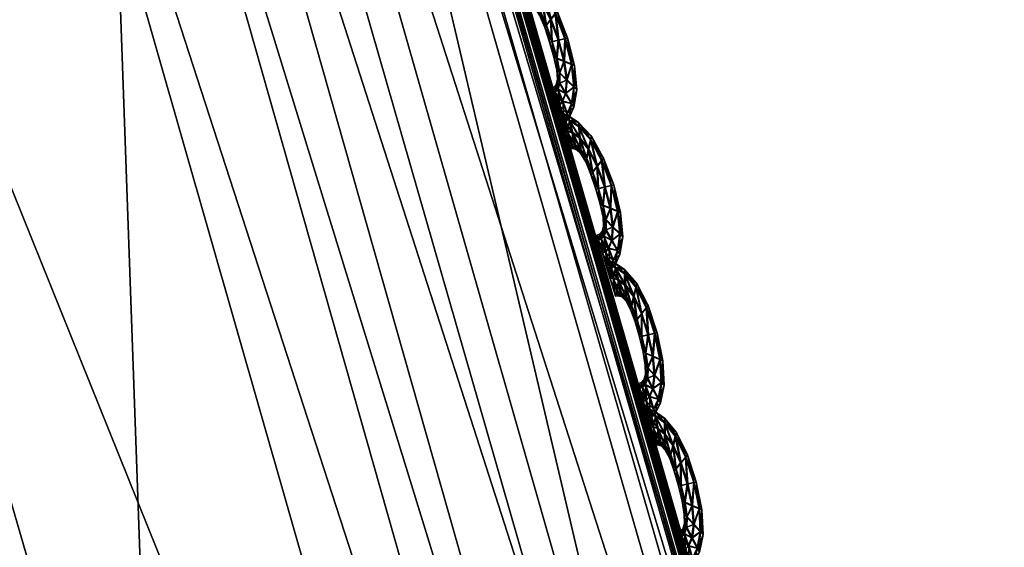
# Model space of a CAD drawing. Extents: x -7.4 to 7.4, y -11.5 to 9.8.
# Tile 441 of 469: x 6.716 to 7.089, y 3.988 to 4.188. Entities that reach past the tile are written whole.
import ezdxf

# ---------------------------------------------------------------- set-up
doc = ezdxf.new("R2010")
doc.units = 0
doc.header["$MEASUREMENT"] = 0
for name, color, linetype in [('A-FURN-3-ST', 150, 'Continuous'), ('A-FURN-3-ST-SEAM', 130, 'Continuous'), ('A-FURN-3-ST-SI', 160, 'Continuous')]:
    doc.layers.add(name, color=color, linetype=linetype)

msp = doc.modelspace()

# ---------------------------------------------------------------- meshes
at = {"layer": 'A-FURN-3-ST'}
mesh = msp.add_polyface(dxfattribs=at)
corners = [(5.54237, 6.88314, 1.00121), (5.99414, 6.19006, 1.00136), (5.78234, 6.18529, 0.61819), (5.34537, 6.87803, 0.61819), (6.39632, 5.42196, 1.00167), (6.17131, 5.41772, 0.61819), (6.74132, 4.55996, 1.00205), (6.50499, 4.5563, 0.61819), (7.02166, 3.58544, 1.00247), (6.77614, 3.58244, 0.61819), (7.22977, 2.47974, 1.00292), (6.97746, 2.47748, 0.61819), (1.9613, 4.55444, 0.55836), (1.95568, 5.41558, 0.55836), (2.64354, 5.41558, 0.55836), (2.68838, 4.55444, 0.55836), (1.94915, 6.18294, 0.55836), (2.59126, 6.18294, 0.55836), (2.53254, 6.87548, 0.55836), (1.98639, 2.47636, 0.55836), (1.96798, 3.58091, 0.55836), (2.72779, 3.58091, 0.55836), (2.77575, 2.47636, 0.55836), (5.63821, 5.41586, 0.56582), (5.28589, 6.18323, 0.56582), (4.78216, 5.41558, 0.55836), (4.50574, 6.18294, 0.55836), (5.94043, 4.55469, 0.56582), (5.01933, 4.55444, 0.55836), (4.89012, 6.87581, 0.56582), (4.19521, 6.87548, 0.55836), (6.18611, 3.58112, 0.56582), (5.21276, 3.58091, 0.55836), (6.36909, 2.47649, 0.56582), (5.36104, 2.47636, 0.55836), (3.92714, 3.58091, 0.55836), (3.81436, 4.55444, 0.55836), (4.02429, 2.47636, 0.55836), (3.67822, 5.41558, 0.55836), (3.5195, 6.18294, 0.55836), (3.34122, 6.87548, 0.55836)]
mesh.append_faces([[corners[k] for k in face] for face in [(0, 1, 2), (2, 3, 0), (1, 4, 5), (5, 2, 1), (4, 6, 7), (7, 5, 4), (6, 8, 9), (9, 7, 6), (8, 10, 11), (11, 9, 8), (2, 5, 23), (23, 24, 2), (24, 23, 25), (25, 26, 24), (23, 27, 28), (28, 25, 23), (5, 7, 27), (27, 23, 5), (29, 24, 26), (26, 30, 29), (3, 2, 24), (24, 29, 3), (7, 9, 31), (31, 27, 7), (27, 31, 32), (32, 28, 27), (31, 33, 34), (34, 32, 31), (9, 11, 33), (33, 31, 9), (28, 32, 35), (35, 36, 28), (32, 34, 37), (37, 35, 32), (26, 25, 38), (38, 39, 26), (25, 28, 36), (36, 38, 25), (30, 26, 39), (39, 40, 30)]])
mesh.append_faces([[corners[k] for k in face] for face in [(12, 13, 14), (14, 15, 12), (13, 16, 17), (17, 14, 13), (18, 17, 16), (19, 20, 21), (21, 22, 19), (20, 12, 15), (15, 21, 20), (21, 15, 36), (22, 21, 35), (14, 17, 39), (15, 14, 38), (17, 18, 40)]], dxfattribs={"vtx0": -1, "vtx1": -1, "vtx2": -1})
mesh.append_faces([[corners[k] for k in face] for face in [(36, 35, 21), (35, 37, 22), (39, 38, 14), (38, 36, 15), (40, 39, 17)]], dxfattribs={"vtx1": -1, "vtx2": -1})
mesh = msp.add_polyface(dxfattribs=at)
corners = [(6.45184, 5.42637, 17.6393), (6.79807, 4.56379, 17.6574), (6.79668, 4.56309, 17.65086), (6.45062, 5.42559, 17.63272), (6.45394, 5.42764, 17.65055), (6.8004, 4.56486, 17.66862), (7.07785, 3.58804, 17.67147), (7.0794, 3.58857, 17.67801), (6.9847, 3.54613, 17.73145), (6.7103, 4.51212, 17.71072), (6.67958, 4.4853, 17.80124), (7.00496, 3.55693, 17.71331), (6.72973, 4.52527, 17.69243), (6.37258, 5.36654, 17.69227), (6.34056, 5.33548, 17.78363), (6.39098, 5.38179, 17.67398), (6.75933, 4.54208, 17.69627), (6.41749, 5.40128, 17.67805), (6.78762, 4.55773, 17.69813), (6.44258, 5.41936, 17.68018), (7.03709, 3.57077, 17.71688), (7.06796, 3.58363, 17.71852), (6.79973, 4.56441, 17.68592), (6.45335, 5.42711, 17.66793), (7.08193, 3.58948, 17.66063), (6.8004, 4.56486, 17.64002), (6.79807, 4.56375, 17.64512), (7.0794, 3.58857, 17.66573), (5.7324, 4.35704, 18.28649), (6.31381, 4.37979, 18.18335), (5.98163, 5.21332, 18.16855), (5.97791, 3.41878, 18.30528), (7.08122, 3.58911, 17.70631), (7.08193, 3.58948, 17.68916), (6.45184, 5.42637, 17.62701), (6.45394, 5.42764, 17.62188), (6.58892, 4.43195, 17.99041), (6.24843, 5.27372, 17.97447), (6.58374, 3.43745, 18.20039), (6.95502, 3.52409, 17.82101)]
mesh.append_faces([[corners[k] for k in face] for face in [(0, 1, 2), (2, 3, 0), (4, 5, 1), (1, 0, 4), (6, 2, 1), (7, 1, 5), (8, 9, 10), (11, 12, 9), (9, 13, 14), (14, 10, 9), (12, 15, 13), (13, 9, 12), (16, 17, 15), (15, 12, 16), (18, 19, 17), (17, 16, 18), (20, 16, 12), (21, 18, 16), (22, 23, 19), (19, 18, 22), (5, 4, 23), (23, 22, 5), (24, 25, 26), (27, 26, 2), (28, 29, 30), (29, 28, 31), (32, 22, 18), (33, 5, 22), (34, 26, 25), (25, 35, 34), (3, 2, 26), (26, 34, 3), (29, 36, 37), (37, 30, 29), (37, 36, 10), (10, 14, 37), (36, 29, 38), (39, 10, 36)]])
mesh = msp.add_polyface(dxfattribs=at)
corners = [(6.79807, 4.56379, 17.6574), (7.0794, 3.58857, 17.67801), (7.07785, 3.58804, 17.67147), (7.28822, 2.48213, 17.70076), (7.2866, 2.48172, 17.69421), (7.08193, 3.58948, 17.68916), (7.29095, 2.48279, 17.71179), (6.8004, 4.56486, 17.66862), (7.41549, 1.23692, 17.70604), (7.29095, 2.48279, 17.68338), (7.28822, 2.48213, 17.68847), (7.41268, 1.23647, 17.71114), (7.33104, 1.22143, 17.75876), (7.20927, 2.45827, 17.73616), (7.18842, 2.45016, 17.75415), (6.9847, 3.54613, 17.73145), (6.95502, 3.52409, 17.82101), (7.15953, 2.43355, 17.84258), (7.00496, 3.55693, 17.71331), (7.24331, 2.4687, 17.73947), (7.03709, 3.57077, 17.71688), (6.72973, 4.52527, 17.69243), (6.75933, 4.54208, 17.69627), (7.06796, 3.58363, 17.71852), (7.27612, 2.47838, 17.74092), (7.36618, 1.22802, 17.76191), (7.40014, 1.23412, 17.7632), (6.79807, 4.56375, 17.64512), (7.0794, 3.58857, 17.66573), (7.08193, 3.58948, 17.66063), (6.79668, 4.56309, 17.65086), (7.4147, 1.23672, 17.75115), (7.29016, 2.4825, 17.72878), (7.41549, 1.23692, 17.73434), (7.08122, 3.58911, 17.70631), (6.78762, 4.55773, 17.69813), (6.79973, 4.56441, 17.68592), (7.41098, 1.23622, 17.71684), (7.41268, 1.23647, 17.72338), (6.86558, 3.4803, 18.00832), (7.07097, 2.40055, 18.02776)]
mesh.append_faces([[corners[k] for k in face] for face in [(0, 1, 2), (1, 3, 4), (4, 2, 1), (5, 6, 3), (3, 1, 5), (7, 5, 1), (8, 9, 10), (11, 10, 4), (12, 13, 14), (14, 15, 16), (16, 17, 14), (13, 18, 15), (15, 14, 13), (19, 20, 18), (18, 13, 19), (21, 18, 20), (22, 20, 23), (24, 23, 20), (20, 19, 24), (25, 19, 13), (26, 24, 19), (27, 28, 29), (28, 10, 9), (9, 29, 28), (2, 4, 10), (10, 28, 2), (30, 2, 28), (31, 32, 24), (33, 6, 32), (32, 34, 23), (23, 24, 32), (35, 23, 34), (36, 34, 5), (6, 5, 34), (34, 32, 6), (37, 4, 3), (38, 3, 6), (39, 40, 17), (17, 16, 39)]])
mesh = msp.add_polyface(dxfattribs=at)
corners = [(6.67958, 4.4853, 17.80124), (6.95502, 3.52409, 17.82101), (6.9847, 3.54613, 17.73145), (6.7103, 4.51212, 17.71072), (7.00496, 3.55693, 17.71331), (1.81614, 1.15452, 18.50362), (2.63459, 1.15452, 18.48129), (2.5653, 2.35222, 18.46285), (1.8776, -0.14338, 18.50985), (1.75749, 3.41611, 18.46338), (2.51734, 3.41611, 18.44041), (2.47789, 4.35379, 18.41637), (1.77593, 2.35222, 18.4857), (5.27766, -0.14338, 18.40234), (6.2829, -0.14293, 18.34951), (6.27099, 1.15576, 18.34198), (5.24909, 1.15452, 18.39515), (6.16078, 2.35424, 18.32502), (5.15055, 2.35222, 18.37723), (6.90353, 1.16466, 18.23564), (6.78414, 2.36829, 18.2186), (6.9137, -0.13967, 18.24374), (5.97791, 3.41878, 18.30528), (5.00227, 3.41611, 18.35533), (5.7324, 4.35704, 18.28649), (6.58374, 3.43745, 18.20039), (6.31381, 4.37979, 18.18335), (3.8138, 2.35222, 18.42348), (3.71665, 3.41611, 18.40089), (3.60387, 4.35379, 18.37781), (4.80883, 4.35379, 18.33388), (2.72118, -0.14338, 18.48772), (3.9664, -0.14338, 18.44877), (3.90098, 1.15452, 18.44197), (7.07097, 2.40055, 18.02776), (6.86558, 3.4803, 18.00832), (6.58892, 4.43195, 17.99041)]
mesh.append_faces([[corners[k] for k in face] for face in [(0, 1, 2), (3, 2, 4), (5, 6, 7), (6, 5, 8), (9, 10, 11), (12, 7, 10), (13, 14, 15), (15, 16, 13), (16, 15, 17), (17, 18, 16), (15, 19, 20), (20, 17, 15), (14, 21, 19), (19, 15, 14), (18, 17, 22), (22, 23, 18), (23, 22, 24), (22, 25, 26), (17, 20, 25), (25, 22, 17), (7, 27, 28), (28, 10, 7), (10, 28, 29), (28, 23, 30), (27, 18, 23), (23, 28, 27), (31, 32, 33), (33, 6, 31), (6, 33, 27), (27, 7, 6), (33, 16, 18), (18, 27, 33), (32, 13, 16), (16, 33, 32), (20, 34, 35), (35, 25, 20), (25, 35, 36), (36, 35, 1), (34, 20, 19)]])
at = {"layer": 'A-FURN-3-ST-SEAM'}
mesh = msp.add_polyface(dxfattribs=at)
corners = [(6.91477, 4.19797, 17.66204), (6.91904, 4.19022, 17.66223), (6.91726, 4.18796, 17.66352), (6.92015, 4.18013, 17.66371), (6.9198, 4.19109, 17.65884), (6.91398, 4.19443, 17.66337), (6.9177, 4.17951, 17.66246), (6.92265, 4.18071, 17.66246), (6.92368, 4.18099, 17.65907), (6.91517, 4.19933, 17.65862), (6.91038, 4.20291, 17.66185), (6.91556, 4.18573, 17.6623), (6.91952, 4.17325, 17.66257), (6.92229, 4.1721, 17.66387), (6.92284, 4.18079, 17.65572), (6.91924, 4.19026, 17.6555), (6.91065, 4.19859, 17.66326), (6.91327, 4.19088, 17.66219), (6.91687, 4.17935, 17.65907), (6.91501, 4.18491, 17.65896), (6.92514, 4.17098, 17.66265), (6.92629, 4.17057, 17.6593), (6.9253, 4.17102, 17.65592), (6.91497, 4.19805, 17.65531), (6.91034, 4.20456, 17.65843), (6.90673, 4.20543, 17.66173), (6.91307, 4.18961, 17.65884), (6.91853, 4.1737, 17.65919), (6.92059, 4.16777, 17.66265), (6.92328, 4.16505, 17.66398), (6.92253, 4.17218, 17.65459), (6.92039, 4.18021, 17.65443), (6.9175, 4.18804, 17.65428), (6.90784, 4.20069, 17.66314), (6.91101, 4.19426, 17.66211), (6.91121, 4.19265, 17.65877), (6.91572, 4.18581, 17.65557), (6.9179, 4.17959, 17.65572), (6.91346, 4.19097, 17.65546), (6.92605, 4.16237, 17.66276), (6.92715, 4.16138, 17.65945), (6.92621, 4.16246, 17.65603), (6.92352, 4.16517, 17.65474), (6.91426, 4.19451, 17.65413), (6.91058, 4.203, 17.65512), (6.90638, 4.2072, 17.65831), (6.90456, 4.20617, 17.6617), (6.91117, 4.1943, 17.65538), (6.91968, 4.17329, 17.65584), (6.91964, 4.16884, 17.65926), (6.92059, 4.16386, 17.66272), (6.92284, 4.15998, 17.66406), (6.92075, 4.16785, 17.65592), (6.90408, 4.20802, 17.65827), (6.90603, 4.20127, 17.66311), (6.90903, 4.19595, 17.66204), (6.90955, 4.19422, 17.65873), (6.90923, 4.19603, 17.65531), (6.91089, 4.19867, 17.65398), (6.92514, 4.15615, 17.66288), (6.92609, 4.15475, 17.65953), (6.92534, 4.15623, 17.65614), (6.92308, 4.1601, 17.65481), (6.92078, 4.16394, 17.65599), (6.90694, 4.20547, 17.655), (6.90476, 4.20621, 17.65497), (6.90282, 4.20786, 17.65824), (6.90329, 4.206, 17.6617), (6.90808, 4.20073, 17.6539), (6.91983, 4.16534, 17.6593), (6.91991, 4.16151, 17.66276), (6.92166, 4.15693, 17.66409), (6.90345, 4.20609, 17.65497), (6.9048, 4.20114, 17.66311), (6.90757, 4.19645, 17.662), (6.9082, 4.19463, 17.65869), (6.90773, 4.19649, 17.65527), (6.92347, 4.15236, 17.66291), (6.92427, 4.15071, 17.65957), (6.92368, 4.15244, 17.65618), (6.92189, 4.15702, 17.65485), (6.92007, 4.16159, 17.65603), (6.91932, 4.16328, 17.65934), (6.90626, 4.20135, 17.65386), (6.90503, 4.20118, 17.65386), (6.91893, 4.16044, 17.66276), (6.92047, 4.15557, 17.66409), (6.90638, 4.19624, 17.662), (6.90705, 4.19447, 17.65869), (6.90654, 4.19632, 17.65527), (6.91841, 4.16229, 17.65934), (6.92209, 4.15075, 17.66291), (6.92276, 4.14898, 17.6596), (6.92225, 4.15084, 17.65618), (6.9207, 4.1557, 17.65485), (6.91908, 4.16052, 17.65603), (6.9173, 4.16192, 17.65934), (6.91782, 4.16007, 17.66276), (6.91932, 4.15516, 17.66409), (6.91798, 4.16015, 17.65603), (6.9209, 4.1503, 17.66291), (6.92158, 4.14849, 17.6596), (6.92106, 4.15038, 17.65618), (6.91956, 4.15528, 17.65485)]
mesh.append_faces([[corners[k] for k in face] for face in [(2, 1, 0), (1, 2, 3), (0, 1, 4), (0, 5, 2), (6, 3, 2), (3, 7, 1), (8, 4, 1), (4, 9, 0), (5, 0, 10), (11, 2, 5), (3, 6, 12), (2, 11, 6), (7, 3, 13), (1, 7, 8), (4, 8, 14), (9, 4, 15), (10, 0, 9), (10, 16, 5), (5, 17, 11), (12, 6, 18), (12, 13, 3), (6, 11, 19), (13, 20, 7), (21, 8, 7), (22, 14, 8), (14, 15, 4), (15, 23, 9), (9, 24, 10), (16, 10, 25), (17, 5, 16), (11, 17, 26), (19, 18, 6), (18, 27, 12), (13, 12, 28), (26, 19, 11), (20, 13, 29), (7, 20, 21), (8, 21, 22), (14, 22, 30), (15, 14, 31), (23, 15, 32), (24, 9, 23), (25, 10, 24), (25, 33, 16), (16, 34, 17), (35, 26, 17), (18, 19, 36), (27, 18, 37), (28, 12, 27), (28, 29, 13), (19, 26, 38), (29, 39, 20), (40, 21, 20), (41, 22, 21), (42, 30, 22), (30, 31, 14), (31, 32, 15), (32, 43, 23), (23, 44, 24), (24, 45, 25), (33, 25, 46), (34, 16, 33), (17, 34, 35), (26, 35, 47), (38, 36, 19), (36, 37, 18), (37, 48, 27), (27, 49, 28), (29, 28, 50), (47, 38, 26), (39, 29, 51), (20, 39, 40), (21, 40, 41), (22, 41, 42), (30, 42, 52), (31, 30, 48), (32, 31, 37), (43, 32, 36), (44, 23, 43), (45, 24, 44), (25, 45, 53), (53, 46, 25), (46, 54, 33), (33, 55, 34), (56, 35, 34), (57, 47, 35), (36, 38, 43), (37, 36, 32), (48, 37, 31), (49, 27, 48), (50, 28, 49), (50, 51, 29), (38, 47, 58), (51, 59, 39), (60, 40, 39), (61, 41, 40), (62, 42, 41), (63, 52, 42), (52, 48, 30), (43, 58, 44), (44, 64, 45), (65, 53, 45), (46, 53, 66), (54, 46, 67), (55, 33, 54), (34, 55, 56), (35, 56, 57), (47, 57, 68), (58, 43, 38), (48, 52, 49), (49, 69, 50), (51, 50, 70), (68, 58, 47), (59, 51, 71), (39, 59, 60), (40, 60, 61), (41, 61, 62), (42, 62, 63), (52, 63, 69), (64, 44, 58), (45, 64, 65), (53, 65, 72), (72, 66, 53), (66, 67, 46), (67, 73, 54), (54, 74, 55), (56, 55, 74), (57, 56, 75), (68, 57, 76), (69, 49, 52), (70, 50, 69), (70, 71, 51), (58, 68, 64), (71, 77, 59), (78, 60, 59), (79, 61, 60), (80, 62, 61), (81, 63, 62), (82, 69, 63), (83, 65, 64), (84, 72, 65), (74, 54, 73), (74, 75, 56), (75, 76, 57), (76, 83, 68), (69, 82, 70), (71, 70, 85), (64, 68, 83), (77, 71, 86), (59, 77, 78), (60, 78, 79), (61, 79, 80), (62, 80, 81), (63, 81, 82), (65, 83, 84), (73, 87, 74), (75, 74, 87), (76, 75, 88), (83, 76, 89), (70, 82, 90), (90, 85, 70), (85, 86, 71), (86, 91, 77), (78, 77, 91), (79, 78, 92), (80, 79, 93), (81, 80, 94), (82, 81, 95), (89, 84, 83), (87, 88, 75), (88, 89, 76), (95, 90, 82), (85, 90, 96), (86, 85, 97), (91, 86, 98), (91, 92, 78), (92, 93, 79), (93, 94, 80), (94, 95, 81), (90, 95, 99), (99, 96, 90), (96, 97, 85), (97, 98, 86), (98, 100, 91), (92, 91, 100), (93, 92, 101), (94, 93, 102), (95, 94, 103), (103, 99, 95), (100, 101, 92), (101, 102, 93), (102, 103, 94)]])
mesh = msp.add_polyface(dxfattribs=at)
corners = [(6.93234, 4.14243, 17.66322), (6.93657, 4.13464, 17.66341), (6.9348, 4.13242, 17.6647), (6.93768, 4.12455, 17.66489), (6.93732, 4.13551, 17.66002), (6.93151, 4.13889, 17.66455), (6.93523, 4.12397, 17.66364), (6.94017, 4.12513, 17.66364), (6.9412, 4.12541, 17.66025), (6.9327, 4.14379, 17.65979), (6.92791, 4.14737, 17.66303), (6.93309, 4.13019, 17.66349), (6.93701, 4.11767, 17.66375), (6.93978, 4.11652, 17.66504), (6.94033, 4.12521, 17.65691), (6.93677, 4.13469, 17.65668), (6.92818, 4.14305, 17.66444), (6.9308, 4.13535, 17.66337), (6.9344, 4.12381, 17.66025), (6.93254, 4.12937, 17.66014), (6.94263, 4.11536, 17.66383), (6.94378, 4.11499, 17.66048), (6.94279, 4.11545, 17.65709), (6.9325, 4.14247, 17.65649), (6.92787, 4.14902, 17.6596), (6.92427, 4.14989, 17.66291), (6.9306, 4.13407, 17.66006), (6.93606, 4.11817, 17.66037), (6.93804, 4.11223, 17.66383), (6.94073, 4.10947, 17.66516), (6.94002, 4.1166, 17.6558), (6.93792, 4.12463, 17.65565), (6.93507, 4.1325, 17.65546), (6.92538, 4.14515, 17.66432), (6.92854, 4.13872, 17.66329), (6.92874, 4.13712, 17.65995), (6.93325, 4.13024, 17.65675), (6.93543, 4.12405, 17.65691), (6.931, 4.13543, 17.65664), (6.94346, 4.10679, 17.66398), (6.94457, 4.1058, 17.66063), (6.94366, 4.10688, 17.65721), (6.94097, 4.10959, 17.65592), (6.93179, 4.13897, 17.65531), (6.92811, 4.14742, 17.6563), (6.92391, 4.15166, 17.65949), (6.92209, 4.15063, 17.66288), (6.9287, 4.13876, 17.65656), (6.93721, 4.11775, 17.65702), (6.93713, 4.11326, 17.66044), (6.93804, 4.10832, 17.6639), (6.94029, 4.1044, 17.66523), (6.93824, 4.11227, 17.65709), (6.92162, 4.15248, 17.65945), (6.92355, 4.14577, 17.66428), (6.92656, 4.14046, 17.66322), (6.92708, 4.13868, 17.65991), (6.92672, 4.1405, 17.65649), (6.92843, 4.14313, 17.65516), (6.94255, 4.10057, 17.66406), (6.9435, 4.09913, 17.66071), (6.94275, 4.10065, 17.65732), (6.94053, 4.10453, 17.65599), (6.93824, 4.1084, 17.65717), (6.92447, 4.14993, 17.65618), (6.92229, 4.15067, 17.65614), (6.92031, 4.15236, 17.65942), (6.92082, 4.15051, 17.66288), (6.92561, 4.14523, 17.65508), (6.93729, 4.1098, 17.66052), (6.93737, 4.10597, 17.66394), (6.93907, 4.10136, 17.66527), (6.92098, 4.15055, 17.65611), (6.92233, 4.1456, 17.66428), (6.9251, 4.14091, 17.66318), (6.92573, 4.13914, 17.65987), (6.92526, 4.14095, 17.65645), (6.94089, 4.09678, 17.66409), (6.94164, 4.09513, 17.66075), (6.94104, 4.09686, 17.65736), (6.9393, 4.10148, 17.65603), (6.93753, 4.10605, 17.65721), (6.93677, 4.10774, 17.66052), (6.92379, 4.14585, 17.65504), (6.92257, 4.14569, 17.65504), (6.93637, 4.1049, 17.66394), (6.93788, 4.10004, 17.66527), (6.92391, 4.14074, 17.66318), (6.92458, 4.13893, 17.65987), (6.92407, 4.14078, 17.65645), (6.93586, 4.10675, 17.66052), (6.93946, 4.09517, 17.66409), (6.9401, 4.0934, 17.66078), (6.93962, 4.09526, 17.65736), (6.93812, 4.10012, 17.65603), (6.93654, 4.10498, 17.65721), (6.93475, 4.10638, 17.66052), (6.93523, 4.10453, 17.66394), (6.93673, 4.09962, 17.66527), (6.93543, 4.10461, 17.65721), (6.93827, 4.09472, 17.66409), (6.93891, 4.09295, 17.66078), (6.93843, 4.0948, 17.65736), (6.93697, 4.09971, 17.65603)]
mesh.append_faces([[corners[k] for k in face] for face in [(2, 1, 0), (1, 2, 3), (0, 1, 4), (0, 5, 2), (6, 3, 2), (3, 7, 1), (8, 4, 1), (4, 9, 0), (5, 0, 10), (11, 2, 5), (3, 6, 12), (2, 11, 6), (7, 3, 13), (1, 7, 8), (4, 8, 14), (9, 4, 15), (10, 0, 9), (10, 16, 5), (5, 17, 11), (12, 6, 18), (12, 13, 3), (6, 11, 19), (13, 20, 7), (21, 8, 7), (22, 14, 8), (14, 15, 4), (15, 23, 9), (9, 24, 10), (16, 10, 25), (17, 5, 16), (11, 17, 26), (19, 18, 6), (18, 27, 12), (13, 12, 28), (26, 19, 11), (20, 13, 29), (7, 20, 21), (8, 21, 22), (14, 22, 30), (15, 14, 31), (23, 15, 32), (24, 9, 23), (25, 10, 24), (25, 33, 16), (16, 34, 17), (35, 26, 17), (18, 19, 36), (27, 18, 37), (28, 12, 27), (28, 29, 13), (19, 26, 38), (29, 39, 20), (40, 21, 20), (41, 22, 21), (42, 30, 22), (30, 31, 14), (31, 32, 15), (32, 43, 23), (23, 44, 24), (24, 45, 25), (33, 25, 46), (34, 16, 33), (17, 34, 35), (26, 35, 47), (38, 36, 19), (36, 37, 18), (37, 48, 27), (27, 49, 28), (29, 28, 50), (47, 38, 26), (39, 29, 51), (20, 39, 40), (21, 40, 41), (22, 41, 42), (30, 42, 52), (31, 30, 48), (32, 31, 37), (43, 32, 36), (44, 23, 43), (45, 24, 44), (25, 45, 53), (53, 46, 25), (46, 54, 33), (33, 55, 34), (56, 35, 34), (57, 47, 35), (36, 38, 43), (37, 36, 32), (48, 37, 31), (49, 27, 48), (50, 28, 49), (50, 51, 29), (38, 47, 58), (51, 59, 39), (60, 40, 39), (61, 41, 40), (62, 42, 41), (63, 52, 42), (52, 48, 30), (43, 58, 44), (44, 64, 45), (65, 53, 45), (46, 53, 66), (54, 46, 67), (55, 33, 54), (34, 55, 56), (35, 56, 57), (47, 57, 68), (58, 43, 38), (48, 52, 49), (49, 69, 50), (51, 50, 70), (68, 58, 47), (59, 51, 71), (39, 59, 60), (40, 60, 61), (41, 61, 62), (42, 62, 63), (52, 63, 69), (64, 44, 58), (45, 64, 65), (53, 65, 72), (72, 66, 53), (66, 67, 46), (67, 73, 54), (54, 74, 55), (56, 55, 74), (57, 56, 75), (68, 57, 76), (69, 49, 52), (70, 50, 69), (70, 71, 51), (58, 68, 64), (71, 77, 59), (78, 60, 59), (79, 61, 60), (80, 62, 61), (81, 63, 62), (82, 69, 63), (83, 65, 64), (84, 72, 65), (74, 54, 73), (74, 75, 56), (75, 76, 57), (76, 83, 68), (69, 82, 70), (71, 70, 85), (64, 68, 83), (77, 71, 86), (59, 77, 78), (60, 78, 79), (61, 79, 80), (62, 80, 81), (63, 81, 82), (65, 83, 84), (73, 87, 74), (75, 74, 87), (76, 75, 88), (83, 76, 89), (70, 82, 90), (90, 85, 70), (85, 86, 71), (86, 91, 77), (78, 77, 91), (79, 78, 92), (80, 79, 93), (81, 80, 94), (82, 81, 95), (89, 84, 83), (87, 88, 75), (88, 89, 76), (95, 90, 82), (85, 90, 96), (86, 85, 97), (91, 86, 98), (91, 92, 78), (92, 93, 79), (93, 94, 80), (94, 95, 81), (90, 95, 99), (99, 96, 90), (96, 97, 85), (97, 98, 86), (98, 100, 91), (92, 91, 100), (93, 92, 101), (94, 93, 102), (95, 94, 103), (103, 99, 95), (100, 101, 92), (101, 102, 93), (102, 103, 94)]])
mesh = msp.add_polyface(dxfattribs=at)
corners = [(6.94947, 4.08673, 17.6644), (6.95343, 4.07886, 17.66459), (6.95161, 4.07659, 17.66588), (6.95411, 4.06864, 17.66607), (6.95419, 4.07973, 17.6612), (6.9486, 4.08318, 17.66573), (6.95169, 4.06811, 17.66481), (6.9566, 4.06922, 17.66481), (6.95763, 4.06946, 17.66147), (6.94987, 4.08809, 17.66097), (6.9452, 4.09175, 17.66421), (6.94983, 4.07441, 17.6647), (6.95316, 4.06172, 17.66493), (6.95589, 4.06048, 17.66622), (6.9568, 4.0693, 17.65808), (6.95363, 4.0789, 17.65785), (6.9454, 4.08739, 17.66561), (6.94777, 4.07964, 17.66455), (6.95086, 4.0679, 17.66143), (6.94924, 4.07358, 17.66131), (6.95862, 4.05933, 17.66501), (6.95972, 4.05892, 17.66166), (6.95881, 4.05941, 17.65827), (6.94967, 4.08681, 17.65766), (6.9452, 4.09344, 17.66078), (6.9416, 4.09431, 17.66409), (6.94754, 4.07832, 17.66124), (6.95224, 4.06217, 17.66154), (6.95399, 4.05616, 17.66501), (6.95652, 4.0534, 17.66634), (6.95612, 4.06061, 17.65698), (6.95434, 4.06872, 17.65683), (6.95185, 4.07672, 17.65664), (6.94267, 4.08953, 17.6655), (6.94568, 4.08306, 17.66447), (6.94584, 4.08146, 17.66116), (6.95003, 4.07445, 17.65793), (6.95185, 4.06815, 17.65808), (6.94797, 4.07968, 17.65782), (6.95913, 4.05064, 17.66516), (6.9602, 4.04965, 17.66181), (6.95933, 4.05072, 17.65843), (6.95676, 4.05348, 17.65709), (6.94884, 4.08327, 17.65649), (6.9454, 4.09184, 17.65748), (6.94128, 4.09608, 17.66067), (6.93946, 4.09505, 17.66406), (6.94584, 4.0831, 17.65774), (6.95335, 4.06176, 17.6582), (6.95311, 4.05727, 17.66162), (6.95383, 4.05224, 17.66508), (6.95589, 4.04829, 17.66641), (6.95414, 4.05624, 17.65827), (6.93899, 4.09691, 17.66063), (6.94085, 4.09019, 17.66546), (6.94378, 4.08479, 17.6644), (6.94425, 4.08306, 17.66109), (6.94397, 4.08487, 17.65766), (6.94568, 4.08747, 17.65633), (6.95799, 4.04433, 17.66523), (6.95885, 4.04293, 17.66189), (6.95818, 4.04441, 17.6585), (6.95612, 4.04837, 17.65717), (6.95403, 4.05233, 17.65835), (6.9418, 4.09435, 17.65736), (6.93962, 4.09513, 17.65732), (6.93772, 4.09682, 17.66059), (6.93816, 4.09497, 17.66406), (6.94291, 4.08961, 17.65626), (6.95316, 4.05373, 17.6617), (6.95304, 4.04985, 17.66512), (6.95458, 4.0452, 17.66645), (6.93835, 4.09501, 17.65732), (6.93962, 4.09002, 17.66546), (6.94231, 4.08529, 17.66436), (6.94295, 4.08351, 17.66109), (6.94251, 4.08537, 17.65763), (6.95616, 4.04058, 17.66527), (6.95684, 4.03885, 17.66196), (6.95636, 4.04067, 17.65854), (6.95482, 4.04532, 17.65721), (6.95324, 4.04994, 17.65839), (6.95256, 4.05163, 17.6617), (6.94112, 4.09023, 17.65622), (6.9399, 4.09011, 17.65622), (6.95201, 4.04878, 17.66512), (6.95332, 4.04384, 17.66649), (6.94117, 4.08516, 17.66436), (6.9418, 4.08335, 17.66105), (6.94132, 4.0852, 17.65763), (6.95161, 4.05068, 17.66173), (6.9547, 4.03894, 17.66531), (6.95529, 4.03716, 17.66196), (6.95486, 4.03902, 17.65858), (6.95355, 4.04396, 17.65721), (6.95221, 4.04886, 17.65839), (6.9505, 4.05031, 17.66173), (6.9509, 4.04841, 17.66512), (6.95217, 4.04347, 17.66645), (6.95106, 4.04849, 17.65839), (6.95351, 4.03848, 17.66531), (6.95406, 4.03667, 17.66196), (6.95367, 4.03857, 17.65858), (6.9524, 4.04355, 17.65721)]
mesh.append_faces([[corners[k] for k in face] for face in [(2, 1, 0), (1, 2, 3), (0, 1, 4), (0, 5, 2), (6, 3, 2), (3, 7, 1), (8, 4, 1), (4, 9, 0), (5, 0, 10), (11, 2, 5), (3, 6, 12), (2, 11, 6), (7, 3, 13), (1, 7, 8), (4, 8, 14), (9, 4, 15), (10, 0, 9), (10, 16, 5), (5, 17, 11), (12, 6, 18), (12, 13, 3), (6, 11, 19), (13, 20, 7), (21, 8, 7), (22, 14, 8), (14, 15, 4), (15, 23, 9), (9, 24, 10), (16, 10, 25), (17, 5, 16), (11, 17, 26), (19, 18, 6), (18, 27, 12), (13, 12, 28), (26, 19, 11), (20, 13, 29), (7, 20, 21), (8, 21, 22), (14, 22, 30), (15, 14, 31), (23, 15, 32), (24, 9, 23), (25, 10, 24), (25, 33, 16), (16, 34, 17), (35, 26, 17), (18, 19, 36), (27, 18, 37), (28, 12, 27), (28, 29, 13), (19, 26, 38), (29, 39, 20), (40, 21, 20), (41, 22, 21), (42, 30, 22), (30, 31, 14), (31, 32, 15), (32, 43, 23), (23, 44, 24), (24, 45, 25), (33, 25, 46), (34, 16, 33), (17, 34, 35), (26, 35, 47), (38, 36, 19), (36, 37, 18), (37, 48, 27), (27, 49, 28), (29, 28, 50), (47, 38, 26), (39, 29, 51), (20, 39, 40), (21, 40, 41), (22, 41, 42), (30, 42, 52), (31, 30, 48), (32, 31, 37), (43, 32, 36), (44, 23, 43), (45, 24, 44), (25, 45, 53), (53, 46, 25), (46, 54, 33), (33, 55, 34), (56, 35, 34), (57, 47, 35), (36, 38, 43), (37, 36, 32), (48, 37, 31), (49, 27, 48), (50, 28, 49), (50, 51, 29), (38, 47, 58), (51, 59, 39), (60, 40, 39), (61, 41, 40), (62, 42, 41), (63, 52, 42), (52, 48, 30), (43, 58, 44), (44, 64, 45), (65, 53, 45), (46, 53, 66), (54, 46, 67), (55, 33, 54), (34, 55, 56), (35, 56, 57), (47, 57, 68), (58, 43, 38), (48, 52, 49), (49, 69, 50), (51, 50, 70), (68, 58, 47), (59, 51, 71), (39, 59, 60), (40, 60, 61), (41, 61, 62), (42, 62, 63), (52, 63, 69), (64, 44, 58), (45, 64, 65), (53, 65, 72), (72, 66, 53), (66, 67, 46), (67, 73, 54), (54, 74, 55), (56, 55, 74), (57, 56, 75), (68, 57, 76), (69, 49, 52), (70, 50, 69), (70, 71, 51), (58, 68, 64), (71, 77, 59), (78, 60, 59), (79, 61, 60), (80, 62, 61), (81, 63, 62), (82, 69, 63), (83, 65, 64), (84, 72, 65), (74, 54, 73), (74, 75, 56), (75, 76, 57), (76, 83, 68), (69, 82, 70), (71, 70, 85), (64, 68, 83), (77, 71, 86), (59, 77, 78), (60, 78, 79), (61, 79, 80), (62, 80, 81), (63, 81, 82), (65, 83, 84), (73, 87, 74), (75, 74, 87), (76, 75, 88), (83, 76, 89), (70, 82, 90), (90, 85, 70), (85, 86, 71), (86, 91, 77), (78, 77, 91), (79, 78, 92), (80, 79, 93), (81, 80, 94), (82, 81, 95), (89, 84, 83), (87, 88, 75), (88, 89, 76), (95, 90, 82), (85, 90, 96), (86, 85, 97), (91, 86, 98), (91, 92, 78), (92, 93, 79), (93, 94, 80), (94, 95, 81), (90, 95, 99), (99, 96, 90), (96, 97, 85), (97, 98, 86), (98, 100, 91), (92, 91, 100), (93, 92, 101), (94, 93, 102), (95, 94, 103), (103, 99, 95), (100, 101, 92), (101, 102, 93), (102, 103, 94)]])
mesh = msp.add_polyface(dxfattribs=at)
corners = [(6.96444, 4.03037, 17.66558), (6.96831, 4.02246, 17.66577), (6.96645, 4.02023, 17.6671), (6.96891, 4.01224, 17.66725), (6.96906, 4.02332, 17.66242), (6.96348, 4.02678, 17.66691), (6.96649, 4.0117, 17.66599), (6.97144, 4.01281, 17.66599), (6.97243, 4.01306, 17.66265), (6.96487, 4.03172, 17.66219), (6.96032, 4.03547, 17.66539), (6.96463, 4.01801, 17.66588), (6.96796, 4.00531, 17.66611), (6.97069, 4.00408, 17.6674), (6.9716, 4.01286, 17.65926), (6.96847, 4.0225, 17.65904), (6.96036, 4.03107, 17.66679), (6.96261, 4.02324, 17.66573), (6.96566, 4.01154, 17.66261), (6.96404, 4.01718, 17.66253), (6.97346, 4.00289, 17.66618), (6.97457, 4.00247, 17.66284), (6.97361, 4.00297, 17.65945), (6.96463, 4.03045, 17.65884), (6.96036, 4.03712, 17.662), (6.9568, 4.03803, 17.66527), (6.96238, 4.02196, 17.66242), (6.96705, 4.00581, 17.66272), (6.96879, 3.99979, 17.66622), (6.97132, 3.99699, 17.66751), (6.97092, 4.0042, 17.65816), (6.96919, 4.01232, 17.65801), (6.96669, 4.02032, 17.65782), (6.95771, 4.03325, 17.66672), (6.96051, 4.0267, 17.66565), (6.96064, 4.02509, 17.66234), (6.96483, 4.01805, 17.65915), (6.96665, 4.01174, 17.65926), (6.96281, 4.02332, 17.659), (6.97393, 3.99423, 17.66634), (6.975, 3.9932, 17.66299), (6.97413, 3.99431, 17.6596), (6.97156, 3.99708, 17.65827), (6.96376, 4.02686, 17.65766), (6.96048, 4.03551, 17.65865), (6.95656, 4.03984, 17.66185), (6.9547, 4.03885, 17.66523), (6.96072, 4.02674, 17.65892), (6.96816, 4.0054, 17.65938), (6.96788, 4.00086, 17.6628), (6.96863, 3.99584, 17.66626), (6.97065, 3.99188, 17.66759), (6.96894, 3.99984, 17.65945), (6.9543, 4.04071, 17.66181), (6.95593, 4.03391, 17.66668), (6.95866, 4.02847, 17.66558), (6.95909, 4.0267, 17.66227), (6.95885, 4.02851, 17.65884), (6.96064, 4.03115, 17.65751), (6.97278, 3.98797, 17.66641), (6.97365, 3.98653, 17.66306), (6.97298, 3.98801, 17.65968), (6.97092, 3.99197, 17.65835), (6.96879, 3.99592, 17.65953), (6.95699, 4.03807, 17.65854), (6.9549, 4.03889, 17.6585), (6.95304, 4.04062, 17.66181), (6.95343, 4.03873, 17.66523), (6.95794, 4.03329, 17.65744), (6.96791, 3.99736, 17.66288), (6.96784, 3.99349, 17.6663), (6.96938, 3.98883, 17.66763), (6.95363, 4.03877, 17.6585), (6.9547, 4.03374, 17.66664), (6.95719, 4.02896, 17.66558), (6.95778, 4.02715, 17.66227), (6.95739, 4.02901, 17.65884), (6.97096, 3.98418, 17.66645), (6.97164, 3.98249, 17.66314), (6.97112, 3.98426, 17.65972), (6.96962, 3.98892, 17.65839), (6.968, 3.99357, 17.65957), (6.96732, 3.99526, 17.66291), (6.95616, 4.03395, 17.6574), (6.95494, 4.03383, 17.6574), (6.96681, 3.99242, 17.6663), (6.96811, 3.98748, 17.66767), (6.95605, 4.0288, 17.66554), (6.9566, 4.02699, 17.66227), (6.9562, 4.02888, 17.65881), (6.96641, 3.99431, 17.66291), (6.96946, 3.98257, 17.66649), (6.97005, 3.98076, 17.66314), (6.96966, 3.98266, 17.65976), (6.96835, 3.9876, 17.65839), (6.96701, 3.9925, 17.65957), (6.96531, 3.99394, 17.66291), (6.9657, 3.99205, 17.6663), (6.96697, 3.98706, 17.66767), (6.96586, 3.99213, 17.65957), (6.96827, 3.98212, 17.66649), (6.96887, 3.98031, 17.66314), (6.96847, 3.9822, 17.65976), (6.96721, 3.98719, 17.65839)]
mesh.append_faces([[corners[k] for k in face] for face in [(2, 1, 0), (1, 2, 3), (0, 1, 4), (0, 5, 2), (6, 3, 2), (3, 7, 1), (8, 4, 1), (4, 9, 0), (5, 0, 10), (11, 2, 5), (3, 6, 12), (2, 11, 6), (7, 3, 13), (1, 7, 8), (4, 8, 14), (9, 4, 15), (10, 0, 9), (10, 16, 5), (5, 17, 11), (12, 6, 18), (12, 13, 3), (6, 11, 19), (13, 20, 7), (21, 8, 7), (22, 14, 8), (14, 15, 4), (15, 23, 9), (9, 24, 10), (16, 10, 25), (17, 5, 16), (11, 17, 26), (19, 18, 6), (18, 27, 12), (13, 12, 28), (26, 19, 11), (20, 13, 29), (7, 20, 21), (8, 21, 22), (14, 22, 30), (15, 14, 31), (23, 15, 32), (24, 9, 23), (25, 10, 24), (25, 33, 16), (16, 34, 17), (35, 26, 17), (18, 19, 36), (27, 18, 37), (28, 12, 27), (28, 29, 13), (19, 26, 38), (29, 39, 20), (40, 21, 20), (41, 22, 21), (42, 30, 22), (30, 31, 14), (31, 32, 15), (32, 43, 23), (23, 44, 24), (24, 45, 25), (33, 25, 46), (34, 16, 33), (17, 34, 35), (26, 35, 47), (38, 36, 19), (36, 37, 18), (37, 48, 27), (27, 49, 28), (29, 28, 50), (47, 38, 26), (39, 29, 51), (20, 39, 40), (21, 40, 41), (22, 41, 42), (30, 42, 52), (31, 30, 48), (32, 31, 37), (43, 32, 36), (44, 23, 43), (45, 24, 44), (25, 45, 53), (53, 46, 25), (46, 54, 33), (33, 55, 34), (56, 35, 34), (57, 47, 35), (36, 38, 43), (37, 36, 32), (48, 37, 31), (49, 27, 48), (50, 28, 49), (50, 51, 29), (38, 47, 58), (51, 59, 39), (60, 40, 39), (61, 41, 40), (62, 42, 41), (63, 52, 42), (52, 48, 30), (43, 58, 44), (44, 64, 45), (65, 53, 45), (46, 53, 66), (54, 46, 67), (55, 33, 54), (34, 55, 56), (35, 56, 57), (47, 57, 68), (58, 43, 38), (48, 52, 49), (49, 69, 50), (51, 50, 70), (68, 58, 47), (59, 51, 71), (39, 59, 60), (40, 60, 61), (41, 61, 62), (42, 62, 63), (52, 63, 69), (64, 44, 58), (45, 64, 65), (53, 65, 72), (72, 66, 53), (66, 67, 46), (67, 73, 54), (54, 74, 55), (56, 55, 74), (57, 56, 75), (68, 57, 76), (69, 49, 52), (70, 50, 69), (70, 71, 51), (58, 68, 64), (71, 77, 59), (78, 60, 59), (79, 61, 60), (80, 62, 61), (81, 63, 62), (82, 69, 63), (83, 65, 64), (84, 72, 65), (74, 54, 73), (74, 75, 56), (75, 76, 57), (76, 83, 68), (69, 82, 70), (71, 70, 85), (64, 68, 83), (77, 71, 86), (59, 77, 78), (60, 78, 79), (61, 79, 80), (62, 80, 81), (63, 81, 82), (65, 83, 84), (73, 87, 74), (75, 74, 87), (76, 75, 88), (83, 76, 89), (70, 82, 90), (90, 85, 70), (85, 86, 71), (86, 91, 77), (78, 77, 91), (79, 78, 92), (80, 79, 93), (81, 80, 94), (82, 81, 95), (89, 84, 83), (87, 88, 75), (88, 89, 76), (95, 90, 82), (85, 90, 96), (86, 85, 97), (91, 86, 98), (91, 92, 78), (92, 93, 79), (93, 94, 80), (94, 95, 81), (90, 95, 99), (99, 96, 90), (96, 97, 85), (97, 98, 86), (98, 100, 91), (92, 91, 100), (93, 92, 101), (94, 93, 102), (95, 94, 103), (103, 99, 95), (100, 101, 92), (101, 102, 93), (102, 103, 94)]])
at = {"layer": 'A-FURN-3-ST-SI'}
mesh = msp.add_polyface(dxfattribs=at)
corners = [(6.45394, 5.42764, 17.62188), (6.8004, 4.56486, 17.64002), (6.80151, 4.5654, 17.37185), (6.45489, 5.42822, 17.35409), (6.80167, 4.56548, 11.48407), (6.45504, 5.42835, 11.46894), (7.08193, 3.58948, 17.66063), (7.29095, 2.48279, 17.68338), (7.29222, 2.48312, 17.4143), (7.08311, 3.58989, 17.39201), (7.08331, 3.58998, 11.50123), (7.29238, 2.48316, 11.5202), (7.4168, 1.23713, 17.43647), (7.41549, 1.23692, 17.70604), (7.4261, -0.11318, 17.71734), (7.417, 1.23713, 11.53907), (7.4276, -0.11309, 11.5485), (6.80044, 4.56524, 7.24937), (6.45382, 5.42806, 7.24032), (6.79186, 4.56363, 2.97067), (6.44523, 5.42621, 2.96767), (7.29115, 2.48304, 7.27105), (7.08208, 3.58977, 7.25968), (7.0735, 3.58845, 2.97413), (7.2826, 2.48205, 2.9779), (7.41577, 1.23705, 7.28239), (7.40718, 1.23643, 2.9817), (6.74132, 4.55996, 1.00205), (6.39632, 5.42196, 1.00167), (7.22977, 2.47974, 1.00292), (7.02166, 3.58544, 1.00247), (7.35379, 1.23499, 1.00342)]
mesh.append_faces([[corners[k] for k in face] for face in [(0, 1, 2), (2, 3, 0), (3, 2, 4), (4, 5, 3), (6, 7, 8), (8, 9, 6), (1, 6, 9), (9, 2, 1), (2, 9, 10), (10, 4, 2), (9, 8, 11), (11, 10, 9), (12, 13, 14), (7, 13, 12), (12, 8, 7), (8, 12, 15), (15, 11, 8), (16, 15, 12), (5, 4, 17), (17, 18, 5), (17, 19, 20), (20, 18, 17), (10, 11, 21), (21, 22, 10), (4, 10, 22), (22, 17, 4), (22, 23, 19), (19, 17, 22), (21, 24, 23), (23, 22, 21), (25, 15, 16), (11, 15, 25), (25, 21, 11), (25, 26, 24), (24, 21, 25), (20, 19, 27), (27, 28, 20), (24, 29, 30), (30, 23, 24), (19, 23, 30), (30, 27, 19), (26, 31, 29), (29, 24, 26)]])

doc.saveas('drawing.dxf')
